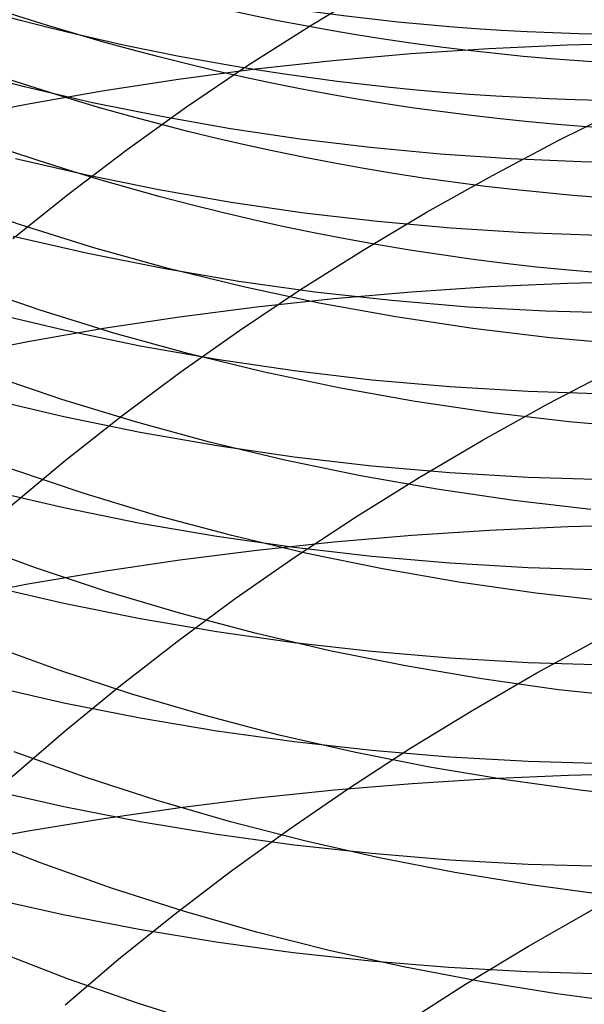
# Model space of a CAD drawing. Extents: x -383 to 1849, y -1185 to -529.
# Tile 582 of 656: x 407.95 to 411.5, y -951.74 to -945.55. Entities that reach past the tile are written whole.
import ezdxf

# ---------------------------------------------------------------- set-up
doc = ezdxf.new("R2010")
doc.units = 0
doc.layers.add('PREDEFINITO', color=7, linetype='CONTINUOUS')

msp = doc.modelspace()

# ---------------------------------------------------------------- linework, layer by layer
at = {"layer": 'PREDEFINITO'}
for p, q in [((409.7749, -945.5921, 503.3952), (410.1754, -945.3505, 503.2543)), ((409.3831, -945.8426, 503.5462), (409.7749, -945.5921, 503.3952)), ((410.8969, -945.7344, 650.6232), (411.3883, -945.7118, 650.6363)), ((411.3883, -945.7118, 650.6363), (411.8804, -945.6993, 650.6379)), ((409.9187, -945.8101, 650.5625), (410.4069, -945.7672, 650.5986)), ((410.4069, -945.7672, 650.5986), (410.8969, -945.7344, 650.6232)), ((409.433, -945.8632, 650.5149), (409.9187, -945.8101, 650.5625)), ((407.9827, -945.9762, 598.029), (407.5581, -945.8658, 598.0771)), ((408.9502, -945.9265, 650.4558), (409.433, -945.8632, 650.5149)), ((409.0004, -946.1018, 503.7072), (409.3831, -945.8426, 503.5462)), ((408.471, -945.9999, 650.385), (408.9502, -945.9265, 650.4558)), ((408.4109, -946.0752, 597.9849), (407.9827, -945.9762, 598.029)), ((407.9958, -946.0836, 650.3027), (408.471, -945.9999, 650.385)), ((407.5252, -946.1775, 650.2086), (407.9958, -946.0836, 650.3027)), ((408.8422, -946.1628, 597.945), (408.4109, -946.0752, 597.9849)), ((408.6272, -946.3693, 503.8779), (409.0004, -946.1018, 503.7072)), ((411.3369, -946.311, 501.5972), (411.7625, -946.1004, 501.4861)), ((409.2764, -946.2389, 597.9093), (408.8422, -946.1628, 597.945)), ((409.7129, -946.3035, 597.8778), (409.2764, -946.2389, 597.9093)), ((410.1515, -946.3566, 597.8504), (409.7129, -946.3035, 597.8778)), ((410.9191, -946.5314, 501.7195), (411.3369, -946.311, 501.5972)), ((408.2638, -946.6448, 504.058), (408.6272, -946.3693, 503.8779)), ((410.5916, -946.3981, 597.8273), (410.1515, -946.3566, 597.8504)), ((408.3753, -946.531, 599.3734), (407.9274, -946.427, 599.422)), ((411.033, -946.4281, 597.8084), (410.5916, -946.3981, 597.8273)), ((411.4751, -946.4465, 597.7937), (411.033, -946.4281, 597.8084)), ((411.9177, -946.4534, 597.7832), (411.4751, -946.4465, 597.7937)), ((408.8267, -946.6226, 599.3295), (408.3753, -946.531, 599.3734)), ((410.5094, -946.7614, 501.8528), (410.9191, -946.5314, 501.7195)), ((409.2812, -946.7016, 599.2905), (408.8267, -946.6226, 599.3295)), ((407.9579, -946.8425, 548.7033), (407.5027, -946.684, 548.6197)), ((407.9105, -946.9278, 504.2472), (408.2638, -946.6448, 504.058)), ((409.7383, -946.7682, 599.2563), (409.2812, -946.7016, 599.2905)), ((410.1081, -947.0006, 501.9967), (410.5094, -946.7614, 501.8528)), ((410.1976, -946.8222, 599.2269), (409.7383, -946.7682, 599.2563)), ((410.6586, -946.8637, 599.2024), (410.1976, -946.8222, 599.2269)), ((408.4191, -946.9867, 548.7826), (407.9579, -946.8425, 548.7033)), ((411.1208, -946.8926, 599.1828), (410.6586, -946.8637, 599.2024)), ((408.3809, -947.0224, 600.7491), (407.9129, -946.9147, 600.8021)), ((411.5838, -946.9089, 599.1681), (411.1208, -946.8926, 599.1828)), ((408.8857, -947.1167, 548.8576), (408.4191, -946.9867, 548.7826)), ((409.7156, -947.2486, 502.1511), (410.1081, -947.0006, 501.9967)), ((408.8527, -947.1167, 600.7016), (408.3809, -947.0224, 600.7491)), ((409.3279, -947.1974, 600.6596), (408.8527, -947.1167, 600.7016)), ((409.3572, -947.2324, 548.9282), (408.8857, -947.1167, 548.8576)), ((409.8059, -947.2646, 600.6231), (409.3279, -947.1974, 600.6596)), ((411.3913, -947.2078, 652.0263), (411.8826, -947.1952, 652.0283)), ((408.0826, -947.3787, 547.3106), (407.6281, -947.2218, 547.2218)), ((409.3321, -947.505, 502.3156), (409.7156, -947.2486, 502.1511)), ((409.833, -947.3338, 548.9944), (409.3572, -947.2324, 548.9282)), ((410.4114, -947.2627, 651.9873), (410.9007, -947.2303, 652.0127)), ((410.9007, -947.2303, 652.0127), (411.3913, -947.2078, 652.0263)), ((409.439, -947.3574, 651.9015), (409.924, -947.3051, 651.9503)), ((410.2862, -947.3182, 600.5923), (409.8059, -947.2646, 600.6231)), ((409.924, -947.3051, 651.9503), (410.4114, -947.2627, 651.9873)), ((410.7683, -947.3583, 600.567), (410.2862, -947.3182, 600.5923)), ((408.5431, -947.5215, 547.3949), (408.0826, -947.3787, 547.3106)), ((408.9569, -947.4197, 651.8409), (409.439, -947.3574, 651.9015)), ((410.3126, -947.4209, 549.0561), (409.833, -947.3338, 548.9944)), ((411.2516, -947.3846, 600.5473), (410.7683, -947.3583, 600.567)), ((408.2306, -947.5046, 602.1328), (407.7566, -947.3919, 602.1906)), ((408.4782, -947.492, 651.7684), (408.9569, -947.4197, 651.8409)), ((410.7954, -947.4935, 549.1133), (410.3126, -947.4209, 549.0561)), ((411.7356, -947.3974, 600.5332), (411.2516, -947.3846, 600.5473)), ((408.0037, -947.5743, 651.6842), (408.4782, -947.492, 651.7684)), ((408.7088, -947.6034, 602.0809), (408.2306, -947.5046, 602.1328)), ((408.9581, -947.7696, 502.4899), (409.3321, -947.505, 502.3156)), ((411.281, -947.5519, 549.166), (410.7954, -947.4935, 549.1133)), ((409.009, -947.6501, 547.4746), (408.5431, -947.5215, 547.3949)), ((411.7686, -947.5958, 549.214), (411.281, -947.5519, 549.166)), ((407.5336, -947.6666, 651.588), (408.0037, -947.5743, 651.6842)), ((409.1906, -947.6884, 602.035), (408.7088, -947.6034, 602.0809)), ((409.4797, -947.7645, 547.5497), (409.009, -947.6501, 547.4746)), ((409.6754, -947.7596, 601.9951), (409.1906, -947.6884, 602.035)), ((411.2716, -947.9646, 500.3406), (411.6901, -947.7464, 500.2159)), ((408.2188, -947.9394, 545.9282), (407.7643, -947.7845, 545.8344)), ((408.5938, -948.042, 502.6739), (408.9581, -947.7696, 502.4899)), ((409.9549, -947.8648, 547.6201), (409.4797, -947.7645, 547.5497)), ((410.1627, -947.8169, 601.9611), (409.6754, -947.7596, 601.9951)), ((410.4338, -947.9508, 547.6858), (409.9549, -947.8648, 547.6201)), ((410.6521, -947.8603, 601.9332), (410.1627, -947.8169, 601.9611)), ((411.1428, -947.8898, 601.9113), (410.6521, -947.8603, 601.9332)), ((408.2312, -948.048, 603.4897), (407.7572, -947.9367, 603.5497)), ((408.6793, -948.0802, 546.0173), (408.2188, -947.9394, 545.9282)), ((411.6344, -947.9053, 601.8955), (411.1428, -947.8898, 601.9113)), ((410.916, -948.0225, 547.7467), (410.4338, -947.9508, 547.6858)), ((410.8611, -948.1922, 500.4764), (411.2716, -947.9646, 500.3406)), ((408.7094, -948.1457, 603.4359), (408.2312, -948.048, 603.4897)), ((408.2395, -948.3217, 502.8672), (408.5938, -948.042, 502.6739)), ((411.4009, -948.08, 547.8028), (410.916, -948.0225, 547.7467)), ((409.1452, -948.2069, 546.1016), (408.6793, -948.0802, 546.0173)), ((411.8879, -948.1232, 547.8541), (411.4009, -948.08, 547.8028)), ((409.1913, -948.2298, 603.3883), (408.7094, -948.1457, 603.4359)), ((409.616, -948.3196, 546.181), (409.1452, -948.2069, 546.1016)), ((409.6761, -948.3001, 603.347), (409.1913, -948.2298, 603.3883)), ((410.459, -948.4287, 500.6231), (410.8611, -948.1922, 500.4764)), ((410.1635, -948.3567, 603.3119), (409.6761, -948.3001, 603.347)), ((407.8956, -948.6085, 503.0696), (408.2395, -948.3217, 502.8672)), ((410.0913, -948.4181, 546.2555), (409.616, -948.3196, 546.181)), ((410.6529, -948.3995, 603.2831), (410.1635, -948.3567, 603.3119)), ((408.3589, -948.5297, 544.5591), (407.9049, -948.3767, 544.4601)), ((410.0655, -948.6739, 500.7804), (410.459, -948.4287, 500.6231)), ((410.5703, -948.5025, 546.325), (410.0913, -948.4181, 546.2555)), ((411.1437, -948.4286, 603.2607), (410.6529, -948.3995, 603.2831)), ((411.6354, -948.4438, 603.2446), (411.1437, -948.4286, 603.2607)), ((408.2311, -948.6201, 604.8351), (407.7571, -948.5099, 604.8973)), ((408.819, -948.6688, 544.6531), (408.3589, -948.5297, 544.5591)), ((411.0526, -948.5728, 546.3894), (410.5703, -948.5025, 546.325)), ((408.7093, -948.7167, 604.7794), (408.2311, -948.6201, 604.8351)), ((411.5377, -948.6289, 546.4488), (411.0526, -948.5728, 546.3894)), ((409.2846, -948.7939, 544.742), (408.819, -948.6688, 544.6531)), ((409.6811, -948.9274, 500.9481), (410.0655, -948.6739, 500.7804)), ((409.1912, -948.7998, 604.7302), (408.7093, -948.7167, 604.7794)), ((410.9019, -948.7592, 653.3659), (411.3924, -948.737, 653.38)), ((411.3924, -948.737, 653.38), (411.8836, -948.7245, 653.3822)), ((409.676, -948.8693, 604.6875), (409.1912, -948.7998, 604.7302)), ((409.7551, -948.905, 544.8258), (409.2846, -948.7939, 544.742)), ((409.9253, -948.8328, 653.302), (410.4127, -948.7911, 653.3399)), ((410.4127, -948.7911, 653.3399), (410.9019, -948.7592, 653.3659)), ((408.0516, -948.9954, 543.0968), (407.6046, -948.8304, 542.9874)), ((409.4403, -948.8841, 653.2522), (409.9253, -948.8328, 653.302)), ((408.9583, -948.9452, 653.1903), (409.4403, -948.8841, 653.2522)), ((409.3059, -949.1888, 501.1258), (409.6811, -948.9274, 500.9481)), ((410.1634, -948.9252, 604.6513), (409.676, -948.8693, 604.6875)), ((410.23, -949.0021, 544.9044), (409.7551, -948.905, 544.8258)), ((410.6528, -948.9675, 604.6217), (410.1634, -948.9252, 604.6513)), ((408.4797, -949.0161, 653.1165), (408.9583, -948.9452, 653.1903)), ((411.1435, -948.9961, 604.5986), (410.6528, -948.9675, 604.6217)), ((408.0052, -949.0967, 653.0306), (408.4797, -949.0161, 653.1165)), ((408.5051, -949.1465, 543.2009), (408.0516, -948.9954, 543.0968)), ((410.7088, -949.0851, 544.9777), (410.23, -949.0021, 544.9044)), ((411.6352, -949.011, 604.5822), (411.1435, -948.9961, 604.5986)), ((407.5352, -949.187, 652.9326), (408.0052, -949.0967, 653.0306)), ((408.2312, -949.2201, 606.1693), (407.7572, -949.1111, 606.2337)), ((411.1908, -949.1541, 545.0457), (410.7088, -949.0851, 544.9777)), ((408.9647, -949.2837, 543.2997), (408.5051, -949.1465, 543.2009)), ((411.6757, -949.209, 545.1084), (411.1908, -949.1541, 545.0457)), ((408.7094, -949.3157, 606.1117), (408.2312, -949.2201, 606.1693)), ((408.9404, -949.4578, 501.3133), (409.3059, -949.1888, 501.1258)), ((409.4299, -949.4071, 543.3932), (408.9647, -949.2837, 543.2997)), ((409.1912, -949.3979, 606.0608), (408.7094, -949.3157, 606.1117)), ((409.6761, -949.4666, 606.0167), (409.1912, -949.3979, 606.0608)), ((409.9, -949.5165, 543.4813), (409.4299, -949.4071, 543.3932)), ((408.2047, -949.6401, 541.7467), (407.7582, -949.4774, 541.6322)), ((408.5849, -949.734, 501.5104), (408.9404, -949.4578, 501.3133)), ((410.1635, -949.5219, 605.9794), (409.6761, -949.4666, 606.0167)), ((411.1982, -949.656, 499.1315), (411.6089, -949.4313, 498.9935)), ((410.3745, -949.612, 543.564), (409.9, -949.5165, 543.4813)), ((410.6528, -949.5636, 605.949), (410.1635, -949.5219, 605.9794)), ((411.1436, -949.5918, 605.9254), (410.6528, -949.5636, 605.949)), ((411.6353, -949.6064, 605.9087), (411.1436, -949.5918, 605.9254)), ((408.6577, -949.7891, 541.8558), (408.2047, -949.6401, 541.7467)), ((410.8529, -949.6936, 543.6411), (410.3745, -949.612, 543.564)), ((410.7958, -949.8894, 499.2806), (411.1982, -949.656, 499.1315)), ((411.3346, -949.7612, 543.7128), (410.8529, -949.6936, 543.6411)), ((408.231, -949.8455, 607.4923), (407.7569, -949.7378, 607.5588)), ((408.2398, -950.0171, 501.7167), (408.5849, -949.734, 501.5104)), ((409.1169, -949.9243, 541.9594), (408.6577, -949.7891, 541.8558)), ((411.8191, -949.8148, 543.7788), (411.3346, -949.7612, 543.7128)), ((408.7092, -949.94, 607.4327), (408.231, -949.8455, 607.4923)), ((410.402, -950.1311, 499.4404), (410.7958, -949.8894, 499.2806)), ((409.191, -950.0211, 607.3803), (408.7092, -949.94, 607.4327)), ((409.5815, -950.0458, 542.0575), (409.1169, -949.9243, 541.9594)), ((407.9052, -950.3068, 501.932), (408.2398, -950.0171, 501.7167)), ((409.6758, -950.0889, 607.3348), (409.191, -950.0211, 607.3803)), ((410.0512, -950.1535, 542.1499), (409.5815, -950.0458, 542.0575)), ((410.1632, -950.1433, 607.2965), (409.6758, -950.0889, 607.3348)), ((408.3641, -950.3111, 540.4095), (407.9182, -950.1507, 540.2898)), ((410.0172, -950.381, 499.6107), (410.402, -950.1311, 499.4404)), ((410.5253, -950.2474, 542.2366), (410.0512, -950.1535, 542.1499)), ((410.6526, -950.1843, 607.2653), (410.1632, -950.1433, 607.2965)), ((411.1434, -950.212, 607.2412), (410.6526, -950.1843, 607.2653)), ((411.635, -950.2263, 607.2242), (411.1434, -950.212, 607.2412)), ((411.0033, -950.3275, 542.3176), (410.5253, -950.2474, 542.2366)), ((411.397, -950.297, 654.698), (411.8888, -950.2848, 654.7002)), ((408.8167, -950.4579, 540.5235), (408.3641, -950.3111, 540.4095)), ((409.9284, -950.3904, 654.6189), (410.4163, -950.3498, 654.6573)), ((410.4163, -950.3498, 654.6573), (410.906, -950.3187, 654.6837)), ((410.906, -950.3187, 654.6837), (411.397, -950.297, 654.698)), ((411.4847, -950.3937, 542.3928), (411.0033, -950.3275, 542.3176)), ((408.2306, -950.4968, 608.803), (407.7566, -950.3904, 608.8716)), ((409.443, -950.4405, 654.5683), (409.9284, -950.3904, 654.6189)), ((409.6417, -950.6386, 499.7913), (410.0172, -950.381, 499.6107)), ((411.9689, -950.4461, 542.4621), (411.4847, -950.3937, 542.3928)), ((409.2754, -950.5911, 540.6318), (408.8167, -950.4579, 540.5235)), ((408.9604, -950.5001, 654.5056), (409.443, -950.4405, 654.5683)), ((408.7088, -950.59, 608.7416), (408.2306, -950.4968, 608.803)), ((408.4814, -950.5692, 654.4306), (408.9604, -950.5001, 654.5056)), ((408.0064, -950.6479, 654.3434), (408.4814, -950.5692, 654.4306)), ((409.1906, -950.6701, 608.6875), (408.7088, -950.59, 608.7416)), ((409.7396, -950.7106, 540.7343), (409.2754, -950.5911, 540.6318)), ((407.536, -950.736, 654.244), (408.0064, -950.6479, 654.3434)), ((409.2759, -950.9035, 499.9818), (409.6417, -950.6386, 499.7913)), ((408.0839, -950.8495, 538.9612), (407.6458, -950.6781, 538.8306)), ((409.6754, -950.737, 608.6408), (409.1906, -950.6701, 608.6875)), ((410.2089, -950.8165, 540.8309), (409.7396, -950.7106, 540.7343)), ((410.1628, -950.7906, 608.6014), (409.6754, -950.737, 608.6408)), ((410.6521, -950.8311, 608.5693), (410.1628, -950.7906, 608.6014)), ((410.6826, -950.9086, 540.9216), (410.2089, -950.8165, 540.8309)), ((411.1428, -950.8583, 608.5447), (410.6521, -950.8311, 608.5693)), ((408.5292, -951.0075, 539.086), (408.0839, -950.8495, 538.9612)), ((408.9199, -951.1755, 500.182), (409.2759, -950.9035, 499.9818)), ((411.6345, -950.8722, 608.5274), (411.1428, -950.8583, 608.5447)), ((411.1603, -950.9871, 541.0063), (410.6826, -950.9086, 540.9216)), ((408.9812, -951.152, 539.2049), (408.5292, -951.0075, 539.086)), ((411.6414, -951.0518, 541.0849), (411.1603, -950.9871, 541.0063)), ((408.2262, -951.1753, 610.0993), (407.7527, -951.0701, 610.1702)), ((409.4394, -951.2829, 539.3178), (408.9812, -951.152, 539.2049)), ((411.1455, -951.3717, 497.9673), (411.5487, -951.1413, 497.8158)), ((408.7039, -951.2675, 610.036), (408.2262, -951.1753, 610.0993)), ((408.5743, -951.4542, 500.3916), (408.9199, -951.1755, 500.182)), ((409.1852, -951.3467, 609.9803), (408.7039, -951.2675, 610.036)), ((409.9031, -951.4003, 539.4247), (409.4394, -951.2829, 539.3178)), ((409.6696, -951.4129, 609.9321), (409.1852, -951.3467, 609.9803)), ((410.3719, -951.5042, 539.5255), (409.9031, -951.4003, 539.4247)), ((410.751, -951.6104, 498.1298), (411.1455, -951.3717, 497.9673)), ((408.2538, -951.5763, 537.648), (407.8167, -951.4071, 537.5119)), ((408.2393, -951.7393, 500.6103), (408.5743, -951.4542, 500.3916)), ((410.1564, -951.466, 609.8915), (409.6696, -951.4129, 609.9321)), ((410.6453, -951.506, 609.8585), (410.1564, -951.466, 609.8915)), ((410.8452, -951.5945, 539.6201), (410.3719, -951.5042, 539.5255)), ((411.1355, -951.533, 609.8332), (410.6453, -951.506, 609.8585)), ((408.6981, -951.7321, 537.778), (408.2538, -951.5763, 537.648)), ((411.6267, -951.5467, 609.8156), (411.1355, -951.533, 609.8332)), ((410.3654, -951.8569, 498.303), (410.751, -951.6104, 498.1298)), ((411.3224, -951.6712, 539.7085), (410.8452, -951.5945, 539.6201)), ((411.803, -951.7344, 539.7906), (411.3224, -951.6712, 539.7085)), ((409.1491, -951.8745, 537.9019), (408.6981, -951.7321, 537.778))]:
    msp.add_line(p, q, dxfattribs=at)
at = {"layer": 'PREDEFINITO', "extrusion": (-0.016833, 0.307513, -0.951395)}
msp.add_arc((-360.4746, -721.5646, -863.8014), 14.979, 55.83898, 295.27303, dxfattribs=at)
at = {"layer": 'PREDEFINITO', "extrusion": (-0.016807, 0.326121, -0.945179)}
msp.add_arc((-363.4913, -703.3477, -879.1413), 14.9744, 51.68409, 297.64988, dxfattribs=at)
at = {"layer": 'PREDEFINITO', "extrusion": (0.060851, -0.293849, -0.953913)}
msp.add_arc((215.3689, 1115.2693, -221.857), 14.953, 35.41266, 135.06221, dxfattribs=at)
at = {"layer": 'PREDEFINITO', "extrusion": (0.056405, -0.275053, -0.959773)}
msp.add_arc((217.2716, 1110.0473, -246.1755), 14.9755, 41.40039, 134.83054, dxfattribs=at)
at = {"layer": 'PREDEFINITO', "extrusion": (0.051905, -0.256186, -0.965233)}
msp.add_arc((219.6067, 1104.2669, -270.3614), 14.987, 44.79781, 134.63508, dxfattribs=at)
at = {"layer": 'PREDEFINITO', "extrusion": (0.047406, -0.237251, -0.970291)}
msp.add_arc((222.2511, 1097.9645, -294.3875), 14.9754, 48.08942, 134.48204, dxfattribs=at)

doc.saveas('drawing.dxf')
